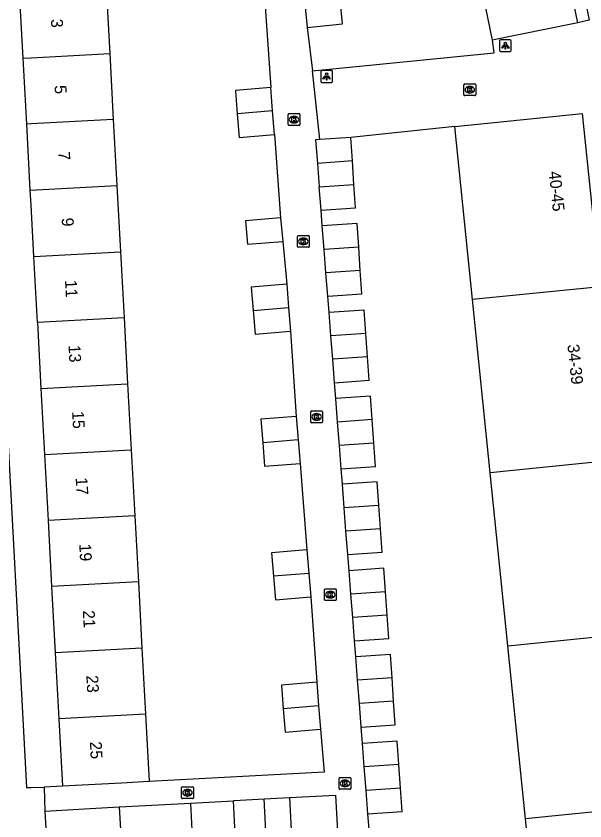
# Model space of a CAD drawing. Extents: x 162250 to 162654, y 380744 to 381605.
# Drawn here: x 162498.7 to 162546.8, y 380795.6 to 380863.6 of the extents above; entities that cross this region are included whole.
import ezdxf

# ---------------------------------------------------------------- set-up
doc = ezdxf.new("R2010")
doc.units = 0
for name, color, linetype in [('IMGEO_Kolk', 7, 'Continuous'), ('IMGEO_Lichtpunt', 7, 'Continuous'), ('IMGEO_Pand', 7, 'Continuous'), ('IMGEO_Pand_nummerreeks', 7, 'Continuous'), ('IMGEO_Voetpad_open', 7, 'Continuous')]:
    doc.layers.add(name, color=color, linetype=linetype)

msp = doc.modelspace()

# ---------------------------------------------------------------- linework, layer by layer
at = {"layer": 'IMGEO_Kolk'}
for p, q in [((162536.584, 380856.999), (162536.584, 380857.851)), ((162536.659, 380857.925), (162537.511, 380857.925)), ((162537.585, 380857.851), (162537.585, 380856.999)), ((162537.095, 380857.145), (162537.07, 380857.145)), ((162537.072, 380857.705), (162537.097, 380857.705)), ((162537.511, 380856.925), (162536.659, 380856.925)), ((162521.724, 380854.476), (162521.724, 380855.328)), ((162521.799, 380855.402), (162522.651, 380855.402)), ((162522.212, 380855.182), (162522.237, 380855.182)), ((162522.725, 380855.328), (162522.725, 380854.476)), ((162522.651, 380854.402), (162521.799, 380854.402)), ((162522.235, 380854.622), (162522.21, 380854.622)), ((162522.511, 380844.182), (162522.511, 380845.034)), ((162522.586, 380845.108), (162523.438, 380845.108)), ((162522.999, 380844.888), (162523.024, 380844.888)), ((162523.512, 380845.034), (162523.512, 380844.182)), ((162523.022, 380844.328), (162522.997, 380844.328)), ((162523.438, 380844.108), (162522.586, 380844.108)), ((162523.634, 380829.353), (162523.634, 380830.205)), ((162523.709, 380830.279), (162524.561, 380830.279)), ((162524.122, 380830.059), (162524.147, 380830.059)), ((162524.635, 380830.205), (162524.635, 380829.353)), ((162524.561, 380829.279), (162523.709, 380829.279)), ((162524.145, 380829.499), (162524.12, 380829.499)), ((162524.794, 380814.329), (162524.794, 380815.181)), ((162524.869, 380815.255), (162525.721, 380815.255)), ((162525.282, 380815.035), (162525.307, 380815.035)), ((162525.795, 380815.181), (162525.795, 380814.329)), ((162525.721, 380814.255), (162524.869, 380814.255)), ((162525.305, 380814.475), (162525.28, 380814.475)), ((162526.026, 380798.384), (162526.026, 380799.236)), ((162526.101, 380799.31), (162526.953, 380799.31)), ((162527.027, 380799.236), (162527.027, 380798.384)), ((162526.514, 380799.09), (162526.539, 380799.09)), ((162512.718, 380797.595), (162512.718, 380798.447)), ((162512.793, 380798.521), (162513.645, 380798.521)), ((162513.206, 380798.301), (162513.231, 380798.301)), ((162513.719, 380798.447), (162513.719, 380797.595)), ((162526.953, 380798.31), (162526.101, 380798.31)), ((162526.537, 380798.53), (162526.512, 380798.53)), ((162513.645, 380797.521), (162512.793, 380797.521)), ((162513.229, 380797.741), (162513.204, 380797.741))]:
    msp.add_line(p, q, dxfattribs=at)
for points in [[(162536.584, 380856.999), (162536.584, 380857.851)], [(162536.659, 380857.925), (162537.511, 380857.925)], [(162537.585, 380857.851), (162537.585, 380856.999)], [(162536.905, 380857.625), (162537.028, 380857.625), (162537.028, 380857.474), (162537.158, 380857.625), (162537.322, 380857.625), (162537.176, 380857.474), (162537.329, 380857.225), (162537.177, 380857.225), (162537.092, 380857.389), (162537.028, 380857.322), (162537.028, 380857.225), (162536.905, 380857.225), (162536.905, 380857.625)], [(162537.511, 380856.925), (162536.659, 380856.925)], [(162521.724, 380854.476), (162521.724, 380855.328)], [(162521.799, 380855.402), (162522.651, 380855.402)], [(162522.045, 380855.102), (162522.168, 380855.102), (162522.168, 380854.951), (162522.298, 380855.102), (162522.462, 380855.102), (162522.316, 380854.951), (162522.469, 380854.702), (162522.317, 380854.702), (162522.232, 380854.866), (162522.168, 380854.799), (162522.168, 380854.702), (162522.045, 380854.702), (162522.045, 380855.102)], [(162522.725, 380855.328), (162522.725, 380854.476)], [(162522.651, 380854.402), (162521.799, 380854.402)], [(162522.511, 380844.182), (162522.511, 380845.034)], [(162522.586, 380845.108), (162523.438, 380845.108)], [(162522.832, 380844.808), (162522.955, 380844.808), (162522.955, 380844.657), (162523.085, 380844.808), (162523.249, 380844.808), (162523.103, 380844.657), (162523.256, 380844.408), (162523.104, 380844.408), (162523.019, 380844.572), (162522.955, 380844.505), (162522.955, 380844.408), (162522.832, 380844.408), (162522.832, 380844.808)], [(162523.512, 380845.034), (162523.512, 380844.182)], [(162523.438, 380844.108), (162522.586, 380844.108)], [(162523.634, 380829.353), (162523.634, 380830.205)], [(162523.709, 380830.279), (162524.561, 380830.279)], [(162523.955, 380829.979), (162524.078, 380829.979), (162524.078, 380829.828), (162524.208, 380829.979), (162524.372, 380829.979), (162524.226, 380829.828), (162524.379, 380829.579), (162524.227, 380829.579), (162524.142, 380829.743), (162524.078, 380829.676), (162524.078, 380829.579), (162523.955, 380829.579), (162523.955, 380829.979)], [(162524.635, 380830.205), (162524.635, 380829.353)], [(162524.561, 380829.279), (162523.709, 380829.279)], [(162524.794, 380814.329), (162524.794, 380815.181)], [(162524.869, 380815.255), (162525.721, 380815.255)], [(162525.115, 380814.955), (162525.238, 380814.955), (162525.238, 380814.804), (162525.368, 380814.955), (162525.532, 380814.955), (162525.386, 380814.804), (162525.539, 380814.555), (162525.387, 380814.555), (162525.302, 380814.719), (162525.238, 380814.652), (162525.238, 380814.555), (162525.115, 380814.555), (162525.115, 380814.955)], [(162525.795, 380815.181), (162525.795, 380814.329)], [(162525.721, 380814.255), (162524.869, 380814.255)], [(162526.026, 380798.384), (162526.026, 380799.236)], [(162526.101, 380799.31), (162526.953, 380799.31)], [(162527.027, 380799.236), (162527.027, 380798.384)], [(162526.347, 380799.01), (162526.47, 380799.01), (162526.47, 380798.859), (162526.6, 380799.01), (162526.764, 380799.01), (162526.618, 380798.859), (162526.771, 380798.61), (162526.619, 380798.61), (162526.534, 380798.774), (162526.47, 380798.707), (162526.47, 380798.61), (162526.347, 380798.61), (162526.347, 380799.01)], [(162512.718, 380797.595), (162512.718, 380798.447)], [(162512.793, 380798.521), (162513.645, 380798.521)], [(162513.039, 380798.221), (162513.162, 380798.221), (162513.162, 380798.07), (162513.292, 380798.221), (162513.456, 380798.221), (162513.31, 380798.07), (162513.463, 380797.821), (162513.311, 380797.821), (162513.226, 380797.985), (162513.162, 380797.918), (162513.162, 380797.821), (162513.039, 380797.821), (162513.039, 380798.221)], [(162513.719, 380798.447), (162513.719, 380797.595)], [(162526.953, 380798.31), (162526.101, 380798.31)], [(162513.645, 380797.521), (162512.793, 380797.521)]]:
    msp.add_lwpolyline(points, dxfattribs=at)
for centre, start, end in [((162536.661, 380857.849), 91.55205, 178.44795), ((162536.661, 380857.849), 91.55205, 178.44795), ((162537.509, 380857.849), 1.55205, 88.44795), ((162537.509, 380857.849), 1.55205, 88.44795), ((162536.661, 380857.001), 181.55205, 268.44795), ((162536.661, 380857.001), 181.55205, 268.44795), ((162537.509, 380857.001), 271.55205, 358.44795), ((162537.509, 380857.001), 271.55205, 358.44795), ((162521.801, 380855.326), 91.55205, 178.44795), ((162521.801, 380855.326), 91.55205, 178.44795), ((162522.649, 380855.326), 1.55205, 88.44795), ((162522.649, 380855.326), 1.55205, 88.44795), ((162521.801, 380854.478), 181.55205, 268.44795), ((162521.801, 380854.478), 181.55205, 268.44795), ((162522.649, 380854.478), 271.55205, 358.44795), ((162522.649, 380854.478), 271.55205, 358.44795), ((162522.588, 380845.032), 91.55205, 178.44795), ((162522.588, 380845.032), 91.55205, 178.44795), ((162523.436, 380845.032), 1.55205, 88.44795), ((162523.436, 380845.032), 1.55205, 88.44795), ((162522.588, 380844.184), 181.55205, 268.44795), ((162522.588, 380844.184), 181.55205, 268.44795), ((162523.436, 380844.184), 271.55205, 358.44795), ((162523.436, 380844.184), 271.55205, 358.44795), ((162523.711, 380830.203), 91.55205, 178.44795), ((162523.711, 380830.203), 91.55205, 178.44795), ((162524.559, 380830.203), 1.55205, 88.44795), ((162524.559, 380830.203), 1.55205, 88.44795), ((162523.711, 380829.355), 181.55205, 268.44795), ((162523.711, 380829.355), 181.55205, 268.44795), ((162524.559, 380829.355), 271.55205, 358.44795), ((162524.559, 380829.355), 271.55205, 358.44795), ((162524.871, 380815.179), 91.55205, 178.44795), ((162524.871, 380815.179), 91.55205, 178.44795), ((162525.719, 380815.179), 1.55205, 88.44795), ((162525.719, 380815.179), 1.55205, 88.44795), ((162524.871, 380814.331), 181.55205, 268.44795), ((162524.871, 380814.331), 181.55205, 268.44795), ((162525.719, 380814.331), 271.55205, 358.44795), ((162525.719, 380814.331), 271.55205, 358.44795), ((162526.103, 380799.234), 91.55205, 178.44795), ((162526.103, 380799.234), 91.55205, 178.44795), ((162526.951, 380799.234), 1.55205, 88.44795), ((162526.951, 380799.234), 1.55205, 88.44795), ((162512.795, 380798.445), 91.55205, 178.44795), ((162512.795, 380798.445), 91.55205, 178.44795), ((162513.643, 380798.445), 1.55205, 88.44795), ((162513.643, 380798.445), 1.55205, 88.44795), ((162526.103, 380798.386), 181.55205, 268.44795), ((162526.103, 380798.386), 181.55205, 268.44795), ((162526.951, 380798.386), 271.55205, 358.44795), ((162526.951, 380798.386), 271.55205, 358.44795), ((162512.795, 380797.597), 181.55205, 268.44795), ((162512.795, 380797.597), 181.55205, 268.44795), ((162513.643, 380797.597), 271.55205, 358.44795), ((162513.643, 380797.597), 271.55205, 358.44795)]:
    msp.add_arc(centre, 0.0765, start, end, dxfattribs=at)
for centre, major_axis, ratio, start_param, end_param in [((162537.071, 380857.425), (-0.387, 0.002), 0.722429, 4.712389, 7.853982), ((162537.096, 380857.425), (-0.39, 0.002), 0.717154, 1.570796, 4.712389), ((162522.211, 380854.902), (-0.387, 0.002), 0.722429, 4.712389, 7.853982), ((162522.236, 380854.902), (-0.39, 0.002), 0.717154, 1.570796, 4.712389), ((162522.998, 380844.608), (-0.387, 0.002), 0.722429, 4.712389, 7.853982), ((162523.023, 380844.608), (-0.39, 0.002), 0.717154, 1.570796, 4.712389), ((162524.121, 380829.779), (-0.387, 0.002), 0.722429, 4.712389, 7.853982), ((162524.146, 380829.779), (-0.39, 0.002), 0.717154, 1.570796, 4.712389), ((162525.281, 380814.755), (-0.387, 0.002), 0.722429, 4.712389, 7.853982), ((162525.306, 380814.755), (-0.39, 0.002), 0.717154, 1.570796, 4.712389), ((162526.513, 380798.81), (-0.387, 0.002), 0.722429, 4.712389, 7.853982), ((162526.538, 380798.81), (-0.39, 0.002), 0.717154, 1.570796, 4.712389), ((162513.205, 380798.021), (-0.387, 0.002), 0.722429, 4.712389, 7.853982), ((162513.23, 380798.021), (-0.39, 0.002), 0.717154, 1.570796, 4.712389)]:
    msp.add_ellipse(centre, major_axis=major_axis, ratio=ratio, start_param=start_param, end_param=end_param, dxfattribs=at)
at = {"layer": 'IMGEO_Lichtpunt'}
for p, q in [((162539.589, 380861.549), (162539.589, 380860.742)), ((162539.589, 380861.549), (162539.589, 380860.742)), ((162540.491, 380861.644), (162539.683, 380861.644)), ((162540.491, 380861.644), (162539.683, 380861.644)), ((162540.585, 380860.742), (162540.585, 380861.549)), ((162540.585, 380860.742), (162540.585, 380861.549)), ((162539.683, 380860.648), (162540.491, 380860.648)), ((162539.683, 380860.648), (162540.491, 380860.648)), ((162524.482, 380858.945), (162524.482, 380858.138)), ((162524.482, 380858.945), (162524.482, 380858.138)), ((162525.384, 380859.04), (162524.576, 380859.04)), ((162525.384, 380859.04), (162524.576, 380859.04)), ((162525.478, 380858.138), (162525.478, 380858.945)), ((162525.478, 380858.138), (162525.478, 380858.945)), ((162524.576, 380858.044), (162525.384, 380858.044)), ((162524.576, 380858.044), (162525.384, 380858.044))]:
    msp.add_line(p, q, dxfattribs=at)
for points in [[(162539.963, 380861.213), (162540.002, 380861.185), (162539.814, 380860.923), (162539.776, 380860.95), (162539.963, 380861.213)], [(162540.065, 380861.165), (162540.112, 380861.165), (162540.112, 380860.843), (162540.065, 380860.843), (162540.065, 380861.165)], [(162540.175, 380861.185), (162540.213, 380861.212), (162540.4, 380860.95), (162540.361, 380860.922), (162540.175, 380861.185)], [(162524.856, 380858.609), (162524.895, 380858.581), (162524.707, 380858.319), (162524.669, 380858.346), (162524.856, 380858.609)], [(162524.958, 380858.561), (162525.005, 380858.561), (162525.005, 380858.239), (162524.958, 380858.239), (162524.958, 380858.561)], [(162525.068, 380858.581), (162525.106, 380858.608), (162525.293, 380858.346), (162525.254, 380858.318), (162525.068, 380858.581)]]:
    msp.add_lwpolyline(points, dxfattribs=at)
for centre in [(162540.088, 380861.347), (162524.981, 380858.743)]:
    msp.add_circle(centre, 0.0994, dxfattribs=at)
for centre, start, end in [((162539.683, 380861.549), 90, 180), ((162539.683, 380861.549), 90, 180), ((162540.491, 380861.549), 0, 90), ((162540.491, 380861.549), 0, 90), ((162539.683, 380860.742), 180, 270), ((162539.683, 380860.742), 180, 270), ((162540.491, 380860.742), 270, 0), ((162540.491, 380860.742), 270, 360), ((162524.576, 380858.945), 90, 180), ((162524.576, 380858.945), 90, 180), ((162525.384, 380858.945), 0, 90), ((162525.384, 380858.945), 0, 90), ((162524.576, 380858.138), 180, 270), ((162524.576, 380858.138), 180, 270), ((162525.384, 380858.138), 270, 0), ((162525.384, 380858.138), 270, 360)]:
    msp.add_arc(centre, 0.0946, start, end, dxfattribs=at)
at = {"layer": 'IMGEO_Pand'}
for points in [[(162546.206, 380863.09), (162545.057, 380868.723)], [(162539.001, 380861.626), (162537.853, 380867.252)], [(162506.34, 380866.068), (162506.643, 380860.485)], [(162499.333, 380860.091), (162499.032, 380865.673)], [(162523.137, 380864.672), (162523.341, 380862.687)], [(162523.341, 380862.687), (162526.325, 380862.995), (162526.121, 380864.979)], [(162546.206, 380863.09), (162545.78, 380863.003), (162539.252, 380861.677), (162539.001, 380861.626)], [(162499.333, 380860.091), (162500, 380860.127), (162506.643, 380860.485)], [(162506.643, 380860.485), (162506.946, 380854.903)], [(162499.634, 380854.509), (162499.333, 380860.091)], [(162520.255, 380857.616), (162517.265, 380857.372), (162517.427, 380855.385)], [(162520.417, 380855.629), (162520.255, 380857.616)], [(162520.417, 380855.629), (162517.427, 380855.385)], [(162517.427, 380855.385), (162517.589, 380853.398), (162520.579, 380853.642)], [(162520.579, 380853.642), (162520.417, 380855.629)], [(162535.821, 380854.312), (162541.615, 380854.91), (162546.588, 380855.422), (162548.112, 380840.779)], [(162506.946, 380854.903), (162500, 380854.529), (162499.634, 380854.509)], [(162499.934, 380848.927), (162499.634, 380854.509)], [(162506.946, 380854.903), (162507.25, 380849.322)], [(162537.312, 380839.687), (162535.821, 380854.312)], [(162524.418, 380853.206), (162524.048, 380853.18), (162524.203, 380851.202)], [(162527.021, 380853.383), (162524.418, 380853.206)], [(162527.156, 380851.403), (162527.021, 380853.383)], [(162527.156, 380851.403), (162524.203, 380851.202)], [(162524.203, 380851.202), (162524.357, 380849.223)], [(162527.291, 380849.423), (162527.156, 380851.403)], [(162499.934, 380848.927), (162507.25, 380849.322)], [(162500.235, 380843.344), (162500, 380847.679), (162499.934, 380848.927)], [(162507.25, 380849.322), (162507.553, 380843.739)], [(162524.357, 380849.223), (162527.291, 380849.423)], [(162524.512, 380847.244), (162524.357, 380849.223)], [(162524.512, 380847.244), (162527.426, 380847.443), (162527.291, 380849.423)], [(162521.091, 380846.593), (162518.109, 380846.333), (162518.294, 380844.368), (162521.284, 380844.612)], [(162521.091, 380846.593), (162521.284, 380844.612)], [(162527.69, 380844.131), (162527.555, 380846.111), (162524.612, 380845.91)], [(162524.766, 380843.932), (162524.612, 380845.91)], [(162527.69, 380844.131), (162524.766, 380843.932)], [(162527.825, 380842.151), (162527.69, 380844.131)], [(162500.235, 380843.344), (162507.553, 380843.739)], [(162507.553, 380843.739), (162507.856, 380838.156)], [(162524.92, 380841.953), (162524.766, 380843.932)], [(162500.535, 380837.761), (162500.235, 380843.344)], [(162527.825, 380842.151), (162524.92, 380841.953)], [(162525.074, 380839.973), (162527.96, 380840.171), (162527.825, 380842.151)], [(162525.074, 380839.973), (162524.92, 380841.953)], [(162521.605, 380840.995), (162518.615, 380840.751), (162518.777, 380838.764)], [(162521.605, 380840.995), (162521.767, 380839.008)], [(162548.112, 380840.779), (162537.312, 380839.687)], [(162538.803, 380825.063), (162537.312, 380839.687)], [(162518.777, 380838.764), (162521.767, 380839.008)], [(162518.777, 380838.764), (162518.939, 380836.777), (162521.929, 380837.021)], [(162521.767, 380839.008), (162521.929, 380837.021)], [(162528.298, 380836.83), (162528.163, 380838.81), (162525.19, 380838.607)], [(162507.856, 380838.156), (162500.535, 380837.761)], [(162507.856, 380838.156), (162508.16, 380832.575)], [(162525.34, 380836.628), (162525.19, 380838.607)], [(162500.535, 380837.761), (162500.835, 380832.179)], [(162528.298, 380836.83), (162525.34, 380836.628)], [(162528.433, 380834.85), (162528.298, 380836.83)], [(162525.491, 380834.649), (162525.34, 380836.628)], [(162528.433, 380834.85), (162525.491, 380834.649)], [(162525.641, 380832.67), (162525.491, 380834.649)], [(162525.641, 380832.67), (162528.568, 380832.87), (162528.433, 380834.85)], [(162500.835, 380832.179), (162508.16, 380832.575)], [(162508.16, 380832.575), (162508.463, 380826.992)], [(162500.835, 380832.179), (162501.136, 380826.596)], [(162528.833, 380829.544), (162528.698, 380831.524), (162525.746, 380831.323)], [(162525.9, 380829.344), (162525.746, 380831.323)], [(162522.407, 380829.821), (162519.417, 380829.577), (162519.579, 380827.59)], [(162522.407, 380829.821), (162522.569, 380827.834)], [(162528.833, 380829.544), (162525.9, 380829.344)], [(162526.054, 380827.365), (162525.9, 380829.344)], [(162528.968, 380827.564), (162528.833, 380829.544)], [(162522.569, 380827.834), (162519.579, 380827.59)], [(162522.569, 380827.834), (162522.731, 380825.847)], [(162519.579, 380827.59), (162519.741, 380825.603), (162522.731, 380825.847)], [(162528.968, 380827.564), (162526.054, 380827.365)], [(162526.208, 380825.379), (162526.054, 380827.365)], [(162526.208, 380825.379), (162529.103, 380825.584), (162528.968, 380827.564)], [(162501.136, 380826.596), (162508.463, 380826.992)], [(162501.136, 380826.596), (162501.437, 380821.014)], [(162508.463, 380826.992), (162508.766, 380821.409)], [(162549.634, 380826.158), (162538.803, 380825.063)], [(162540.295, 380810.439), (162538.803, 380825.063)], [(162529.396, 380822.302), (162529.261, 380824.282), (162526.308, 380824.081)], [(162526.462, 380822.102), (162526.308, 380824.081)], [(162529.396, 380822.302), (162526.462, 380822.102)], [(162526.616, 380820.123), (162526.462, 380822.102)], [(162529.531, 380820.322), (162529.396, 380822.302)], [(162508.766, 380821.409), (162501.437, 380821.014)], [(162501.437, 380821.014), (162501.738, 380815.432)], [(162508.766, 380821.409), (162509.07, 380815.828)], [(162529.531, 380820.322), (162526.616, 380820.123)], [(162526.77, 380818.142), (162529.666, 380818.342), (162529.531, 380820.322)], [(162526.77, 380818.142), (162526.616, 380820.123)], [(162523.312, 380818.542), (162520.322, 380818.298), (162520.484, 380816.311)], [(162523.312, 380818.542), (162523.474, 380816.555)], [(162529.96, 380815.001), (162529.825, 380816.981), (162526.876, 380816.777)], [(162523.474, 380816.555), (162520.484, 380816.311)], [(162520.484, 380816.311), (162520.646, 380814.324), (162523.636, 380814.568)], [(162523.474, 380816.555), (162523.636, 380814.568)], [(162527.03, 380814.801), (162526.876, 380816.777)], [(162509.07, 380815.828), (162501.738, 380815.432)], [(162509.07, 380815.828), (162509.373, 380810.246)], [(162501.738, 380815.432), (162502.039, 380809.849)], [(162529.96, 380815.001), (162527.03, 380814.801)], [(162530.095, 380813.021), (162529.96, 380815.001)], [(162527.183, 380812.822), (162527.03, 380814.801)], [(162530.095, 380813.021), (162527.183, 380812.822)], [(162527.337, 380810.844), (162530.23, 380811.041), (162530.095, 380813.021)], [(162527.337, 380810.844), (162527.183, 380812.822)], [(162540.295, 380810.439), (162551.156, 380811.537)], [(162509.373, 380810.246), (162502.039, 380809.849)], [(162509.373, 380810.246), (162509.676, 380804.664)], [(162541.786, 380795.815), (162540.295, 380810.439)], [(162502.039, 380809.849), (162502.34, 380804.267)], [(162530.509, 380807.729), (162530.374, 380809.709), (162527.441, 380809.503)], [(162527.594, 380807.53), (162527.441, 380809.503)], [(162530.509, 380807.729), (162527.594, 380807.53)], [(162527.748, 380805.552), (162527.594, 380807.53)], [(162530.644, 380805.749), (162530.509, 380807.729)], [(162524.143, 380807.353), (162521.153, 380807.109), (162521.315, 380805.122)], [(162524.143, 380807.353), (162524.305, 380805.366)], [(162524.305, 380805.366), (162521.315, 380805.122)], [(162524.305, 380805.366), (162524.467, 380803.379)], [(162530.644, 380805.749), (162527.748, 380805.552)], [(162527.902, 380803.573), (162527.748, 380805.552)], [(162527.902, 380803.573), (162530.779, 380803.769), (162530.644, 380805.749)], [(162521.315, 380805.122), (162521.477, 380803.135), (162524.467, 380803.379)], [(162509.676, 380804.664), (162502.34, 380804.267)], [(162502.34, 380804.267), (162502.647, 380798.565)], [(162509.676, 380804.664), (162509.986, 380798.963)], [(162531.088, 380800.398), (162530.953, 380802.378), (162528.01, 380802.18)], [(162528.164, 380800.199), (162528.01, 380802.18)], [(162531.088, 380800.398), (162528.164, 380800.199)], [(162528.318, 380798.22), (162528.164, 380800.199)], [(162531.223, 380798.418), (162531.088, 380800.398)], [(162509.986, 380798.963), (162507.64, 380798.836), (162502.647, 380798.565)], [(162531.223, 380798.418), (162528.318, 380798.22)], [(162528.472, 380796.238), (162528.318, 380798.22)], [(162528.472, 380796.238), (162531.358, 380796.438), (162531.223, 380798.418)], [(162513.462, 380797.148), (162517.097, 380797.348)], [(162513.649, 380793.759), (162517.284, 380793.96), (162517.097, 380797.348)], [(162519.7, 380797.492), (162521.84, 380797.61)], [(162521.84, 380797.61), (162522.052, 380793.775), (162519.891, 380793.655), (162519.7, 380797.492)], [(162501.171, 380796.468), (162505.004, 380796.68), (162507.451, 380796.815)], [(162507.451, 380796.815), (162509.668, 380796.938), (162513.462, 380797.148)], [(162507.451, 380796.815), (162507.673, 380792.981)], [(162513.462, 380797.148), (162513.649, 380793.759)], [(162552.678, 380796.916), (162541.786, 380795.815)], [(162501.171, 380796.468), (162501.383, 380792.633)], [(162543.214, 380781.184), (162542.767, 380786.192), (162541.786, 380795.815)]]:
    msp.add_lwpolyline(points, dxfattribs=at)
at = {"layer": 'IMGEO_Voetpad_open'}
for points in [[(162540.416, 380896.616), (162547.18, 380863.294), (162546.206, 380863.09)], [(162496.735, 380871.229), (162495.691, 380871.164), (162499.625, 380798.455), (162500, 380798.466), (162501.095, 380798.5)], [(162519.748, 380864.861), (162520.255, 380857.616)], [(162523.341, 380862.687), (162523.79, 380859.034)], [(162523.79, 380859.034), (162539.128, 380860.542), (162539.001, 380861.626)], [(162524.418, 380853.206), (162523.79, 380859.034)], [(162520.579, 380853.642), (162521.091, 380846.593)], [(162535.821, 380854.312), (162527.021, 380853.383)], [(162524.612, 380845.91), (162524.512, 380847.244)], [(162521.284, 380844.612), (162521.605, 380840.995)], [(162525.19, 380838.607), (162525.074, 380839.973)], [(162521.929, 380837.021), (162522.407, 380829.821)], [(162525.746, 380831.323), (162525.641, 380832.67)], [(162522.731, 380825.847), (162523.312, 380818.542)], [(162526.308, 380824.081), (162526.208, 380825.379)], [(162526.876, 380816.777), (162526.77, 380818.142)], [(162523.636, 380814.568), (162524.143, 380807.353)], [(162527.441, 380809.503), (162527.337, 380810.844)], [(162524.467, 380803.379), (162524.762, 380799.763), (162509.986, 380798.963)], [(162528.01, 380802.18), (162527.902, 380803.573)], [(162502.647, 380798.565), (162501.095, 380798.5)], [(162501.095, 380798.5), (162501.171, 380796.468)], [(162517.097, 380797.348), (162517.176, 380797.352), (162519.7, 380797.492)], [(162521.84, 380797.61), (162525.72, 380797.824), (162526.255, 380788.122)], [(162528.589, 380794.948), (162528.472, 380796.238)]]:
    msp.add_lwpolyline(points, dxfattribs=at)

# ---------------------------------------------------------------- texts
at = {"layer": 'IMGEO_Pand_nummerreeks'}
for s, rotation, p in [('3', 273.08498, (162501.678, 380863.382)), ('5', 273.0823, (162501.979, 380857.782)), ('7', 273.08498, (162502.281, 380852.181)), ('40-45', 275.96449, (162543.757, 380850.5)), ('9', 273.08498, (162502.583, 380846.58)), ('11', 273.08498, (162502.866, 380841.326)), ('13', 273.08498, (162503.162, 380835.839)), ('34-39', 276.00005, (162545.327, 380835.868)), ('15', 273.08498, (162503.464, 380830.238)), ('17', 273.08498, (162503.765, 380824.638)), ('19', 273.08498, (162504.067, 380819.037)), ('21', 273.08498, (162504.37, 380813.415)), ('23', 273.08498, (162504.666, 380807.927)), ('25', 273.08498, (162504.968, 380802.326))]:
    msp.add_text(s, height=1, rotation=rotation, dxfattribs=at).set_placement(p)

doc.saveas('drawing.dxf')
